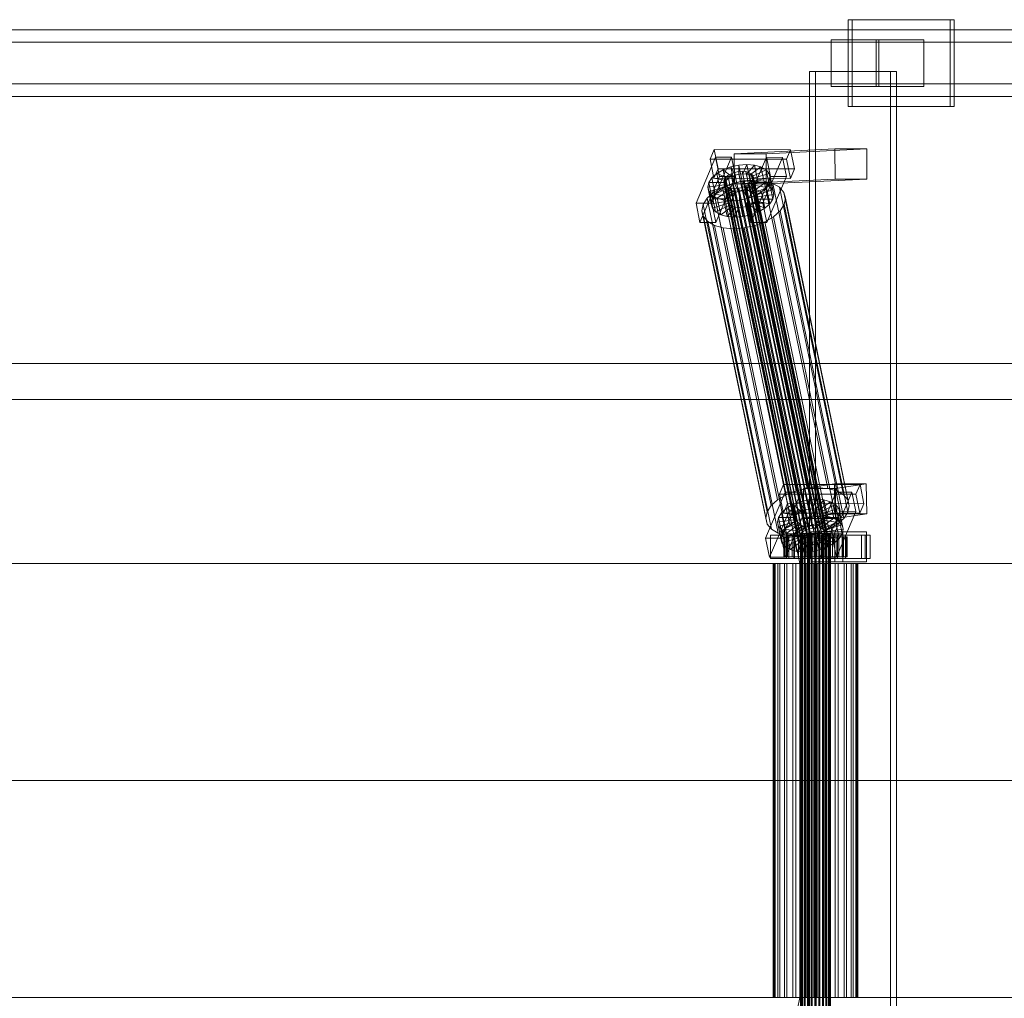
# Model space of a CAD drawing. Header units: millimetres. Extents: x -3490 to 61924, y -72580 to 6847.
# Tile 527 of 656: x 22094 to 22685, y -18130 to -17544. Entities that reach past the tile are written whole.
import ezdxf

# ---------------------------------------------------------------- set-up
doc = ezdxf.new("R2010")
doc.units = ezdxf.units.MM
doc.layers.add('superior_C02', color=7, linetype='Continuous', lineweight=0)

msp = doc.modelspace()

# ---------------------------------------------------------------- linework, layer by layer
at = {"layer": 'superior_C02'}
for p, q in [((22651.994, -17544), (22590.903, -17544)), ((22590.903, -17544), (22590.903, -17596)), ((22593.287, -17544), (22590.903, -17544)), ((22593.287, -17596), (22593.287, -17544)), ((22593.287, -17544), (22654.378, -17544)), ((22651.994, -17596), (22651.994, -17544)), ((22651.994, -17544), (22654.378, -17544)), ((22654.378, -17544), (22654.378, -17596)), ((22775.666, -17550), (21630.207, -17550)), ((21642.129, -17550), (22787.589, -17550)), ((22830.806, -17550), (21685.346, -17550)), ((21700.249, -17550), (22845.709, -17550)), ((22836.081, -17557.5), (21633.991, -17557.5)), ((21638.344, -17557.5), (22840.434, -17557.5)), ((22609.387, -17556), (22580.751, -17556)), ((22580.751, -17556), (22580.751, -17584)), ((22607.726, -17556), (22580.751, -17556)), ((22607.726, -17584), (22607.726, -17556)), ((22607.726, -17556), (22636.363, -17556)), ((22609.387, -17584), (22609.387, -17556)), ((22609.387, -17556), (22636.363, -17556)), ((22636.363, -17556), (22636.363, -17584)), ((22616.334, -17575), (22567.843, -17575)), ((22567.843, -17575), (22567.843, -18425)), ((22571.419, -17575), (22567.843, -17575)), ((22571.419, -18425), (22571.419, -17575)), ((22571.419, -17575), (22619.91, -17575)), ((22616.334, -18425), (22616.334, -17575)), ((22616.334, -17575), (22619.91, -17575)), ((22619.91, -17575), (22619.91, -18425)), ((21633.991, -17582.5), (22836.081, -17582.5)), ((21638.344, -17582.5), (22840.434, -17582.5)), ((22580.751, -17584), (22609.387, -17584)), ((22580.751, -17584), (22607.726, -17584)), ((22636.363, -17584), (22607.726, -17584)), ((22636.363, -17584), (22609.387, -17584)), ((21630.207, -17590), (22775.666, -17590)), ((21642.129, -17590), (22787.589, -17590)), ((21685.346, -17590), (22830.806, -17590)), ((21700.249, -17590), (22845.709, -17590)), ((22590.903, -17596), (22651.994, -17596)), ((22590.903, -17596), (22593.287, -17596)), ((22654.378, -17596), (22593.287, -17596)), ((22654.378, -17596), (22651.994, -17596)), ((22510.565, -17621.857), (22508.117, -17627.592)), ((22512.945, -17633.325), (22510.565, -17621.857)), ((22510.565, -17621.857), (22556.383, -17621.914)), ((22583.026, -17621.488), (22522.633, -17624.356)), ((22541.723, -17624.356), (22602.116, -17621.488)), ((22553.935, -17627.65), (22556.383, -17621.914)), ((22556.383, -17621.914), (22558.763, -17633.382)), ((22583.101, -17639.486), (22583.026, -17621.488)), ((22583.026, -17621.488), (22602.116, -17621.488)), ((22602.116, -17621.488), (22602.192, -17639.486)), ((22511.47, -17626.449), (22499.719, -17653.98)), ((22553.935, -17627.65), (22508.117, -17627.592)), ((22508.117, -17627.592), (22510.497, -17639.061)), ((22509.265, -17653.992), (22521.015, -17626.461)), ((22513.85, -17637.917), (22511.47, -17626.449)), ((22511.47, -17626.449), (22521.015, -17626.461)), ((22521.015, -17626.461), (22523.396, -17637.929)), ((22541.723, -17624.356), (22522.633, -17624.356)), ((22522.633, -17624.356), (22522.709, -17642.354)), ((22542.015, -17626.487), (22530.265, -17654.019)), ((22539.81, -17654.031), (22551.561, -17626.499)), ((22541.799, -17642.354), (22541.723, -17624.356)), ((22544.396, -17637.955), (22542.015, -17626.487)), ((22542.015, -17626.487), (22551.561, -17626.499)), ((22551.561, -17626.499), (22553.941, -17637.967)), ((22556.315, -17639.118), (22553.935, -17627.65)), ((22510.497, -17639.061), (22512.945, -17633.325)), ((22512.184, -17636.164), (22516.03, -17633.91)), ((22558.763, -17633.382), (22512.945, -17633.325)), ((22516.03, -17633.91), (22520.525, -17632.183)), ((22516.03, -17633.91), (22521.049, -17637.975)), ((22518.07, -17643.74), (22516.03, -17633.91)), ((22520.525, -17632.183), (22525.364, -17631.1)), ((22520.525, -17632.183), (22523.178, -17637.157)), ((22522.566, -17642.013), (22520.525, -17632.183)), ((22522.838, -17635.518), (22525.13, -17635.005)), ((22525.13, -17635.005), (22527.429, -17634.832)), ((22569.505, -17848.804), (22525.13, -17635.005)), ((22525.364, -17631.1), (22530.217, -17630.735)), ((22525.364, -17631.1), (22525.47, -17636.643)), ((22527.404, -17640.93), (22525.364, -17631.1)), ((22527.429, -17634.832), (22529.577, -17635.011)), ((22571.804, -17848.631), (22527.429, -17634.832)), ((22530.217, -17630.735), (22527.769, -17636.47)), ((22529.577, -17635.011), (22531.429, -17635.529)), ((22573.952, -17848.809), (22529.577, -17635.011)), ((22534.752, -17631.112), (22529.917, -17636.649)), ((22532.257, -17640.564), (22530.217, -17630.735)), ((22530.217, -17630.735), (22534.752, -17631.112)), ((22538.662, -17632.206), (22531.769, -17637.167)), ((22541.679, -17633.943), (22533.198, -17637.99)), ((22536.792, -17640.942), (22534.752, -17631.112)), ((22534.752, -17631.112), (22538.662, -17632.206)), ((22540.702, -17642.036), (22538.662, -17632.206)), ((22538.662, -17632.206), (22541.679, -17633.943)), ((22543.719, -17643.772), (22541.679, -17633.943)), ((22541.679, -17633.943), (22543.598, -17636.203)), ((22558.763, -17633.382), (22556.315, -17639.118)), ((22502.1, -17665.449), (22513.85, -17637.917)), ((22507.429, -17641.61), (22509.251, -17638.79)), ((22509.251, -17638.79), (22512.184, -17636.164)), ((22509.251, -17638.79), (22517.837, -17640.286)), ((22511.291, -17648.62), (22509.251, -17638.79)), ((22510.497, -17639.061), (22556.315, -17639.118)), ((22523.396, -17637.929), (22511.645, -17665.461)), ((22512.184, -17636.164), (22519.227, -17639.042)), ((22514.225, -17645.994), (22512.184, -17636.164)), ((22523.396, -17637.929), (22513.85, -17637.917)), ((22516.357, -17641.32), (22516.634, -17639.983)), ((22516.634, -17639.983), (22517.497, -17638.648)), ((22561.01, -17853.782), (22516.634, -17639.983)), ((22517.837, -17640.286), (22516.974, -17641.622)), ((22517.497, -17638.648), (22518.887, -17637.404)), ((22561.873, -17852.446), (22517.497, -17638.648)), ((22519.227, -17639.042), (22517.837, -17640.286)), ((22517.837, -17640.286), (22519.878, -17650.116)), ((22518.887, -17637.404), (22520.709, -17636.336)), ((22563.262, -17851.202), (22518.887, -17637.404)), ((22521.049, -17637.975), (22519.227, -17639.042)), ((22519.227, -17639.042), (22521.267, -17648.872)), ((22520.709, -17636.336), (22522.838, -17635.518)), ((22565.084, -17850.135), (22520.709, -17636.336)), ((22523.178, -17637.157), (22521.049, -17637.975)), ((22521.049, -17637.975), (22523.089, -17647.804)), ((22521.548, -17642.107), (22528.017, -17640.659)), ((22527.404, -17640.93), (22522.566, -17642.013)), ((22583.101, -17639.486), (22522.709, -17642.354)), ((22567.213, -17849.317), (22522.838, -17635.518)), ((22525.47, -17636.643), (22523.178, -17637.157)), ((22523.178, -17637.157), (22525.218, -17646.986)), ((22527.769, -17636.47), (22525.47, -17636.643)), ((22525.47, -17636.643), (22527.51, -17646.473)), ((22532.257, -17640.564), (22527.404, -17640.93)), ((22527.51, -17646.473), (22527.404, -17640.93)), ((22527.769, -17636.47), (22529.809, -17646.3)), ((22529.917, -17636.649), (22527.769, -17636.47)), ((22528.017, -17640.659), (22534.504, -17640.17)), ((22566.271, -17824.968), (22528.017, -17640.659)), ((22529.809, -17646.3), (22532.257, -17640.564)), ((22529.917, -17636.649), (22531.957, -17646.479)), ((22531.769, -17637.167), (22529.917, -17636.649)), ((22531.429, -17635.529), (22532.858, -17636.352)), ((22575.804, -17849.328), (22531.429, -17635.529)), ((22531.769, -17637.167), (22533.809, -17646.997)), ((22533.198, -17637.99), (22531.769, -17637.167)), ((22531.957, -17646.479), (22536.792, -17640.942)), ((22536.792, -17640.942), (22532.257, -17640.564)), ((22532.645, -17665.487), (22544.396, -17637.955)), ((22532.858, -17636.352), (22533.767, -17637.422)), ((22577.233, -17850.15), (22532.858, -17636.352)), ((22533.816, -17640.005), (22532.953, -17641.341)), ((22533.198, -17637.99), (22535.238, -17647.82)), ((22534.107, -17639.061), (22533.198, -17637.99)), ((22533.767, -17637.422), (22534.094, -17638.668)), ((22578.142, -17851.221), (22533.767, -17637.422)), ((22534.094, -17638.668), (22533.816, -17640.005)), ((22533.816, -17640.005), (22578.192, -17853.804)), ((22578.469, -17852.467), (22534.094, -17638.668)), ((22543.598, -17636.203), (22534.107, -17639.061)), ((22534.107, -17639.061), (22536.147, -17648.891)), ((22534.434, -17640.307), (22534.107, -17639.061)), ((22534.156, -17641.643), (22534.434, -17640.307)), ((22544.288, -17638.834), (22534.434, -17640.307)), ((22534.434, -17640.307), (22536.474, -17650.137)), ((22534.504, -17640.17), (22540.567, -17640.674)), ((22572.758, -17824.479), (22534.504, -17640.17)), ((22540.702, -17642.036), (22536.792, -17640.942)), ((22540.567, -17640.674), (22545.793, -17642.137)), ((22578.822, -17824.984), (22540.567, -17640.674)), ((22602.192, -17639.486), (22541.799, -17642.354)), ((22553.941, -17637.967), (22542.191, -17665.499)), ((22545.638, -17646.033), (22543.598, -17636.203)), ((22543.598, -17636.203), (22544.288, -17638.834)), ((22544.288, -17638.834), (22543.702, -17641.655)), ((22546.328, -17648.664), (22544.288, -17638.834)), ((22553.941, -17637.967), (22544.396, -17637.955)), ((22602.192, -17639.486), (22583.101, -17639.486)), ((22506.843, -17644.431), (22507.429, -17641.61)), ((22506.843, -17644.431), (22516.697, -17642.958)), ((22507.533, -17647.062), (22506.843, -17644.431)), ((22508.883, -17654.261), (22506.843, -17644.431)), ((22507.429, -17641.61), (22516.974, -17641.622)), ((22509.469, -17651.44), (22507.429, -17641.61)), ((22507.533, -17647.062), (22517.024, -17644.204)), ((22509.452, -17649.322), (22517.933, -17645.275)), ((22510.397, -17647.428), (22515.538, -17644.416)), ((22514.225, -17645.994), (22511.291, -17648.62)), ((22512.469, -17651.059), (22519.362, -17646.098)), ((22518.07, -17643.74), (22514.225, -17645.994)), ((22521.267, -17648.872), (22514.225, -17645.994)), ((22515.538, -17644.416), (22521.548, -17642.107)), ((22553.793, -17828.725), (22515.538, -17644.416)), ((22516.684, -17642.566), (22516.357, -17641.32)), ((22560.732, -17855.119), (22516.357, -17641.32)), ((22516.379, -17652.153), (22521.214, -17646.616)), ((22517.593, -17643.637), (22516.684, -17642.566)), ((22561.059, -17856.365), (22516.684, -17642.566)), ((22516.974, -17641.622), (22516.697, -17642.958)), ((22516.697, -17642.958), (22517.024, -17644.204)), ((22516.697, -17642.958), (22518.737, -17652.788)), ((22516.974, -17641.622), (22519.015, -17651.452)), ((22517.024, -17644.204), (22517.933, -17645.275)), ((22517.024, -17644.204), (22519.064, -17654.034)), ((22519.022, -17644.459), (22517.593, -17643.637)), ((22561.968, -17857.435), (22517.593, -17643.637)), ((22517.933, -17645.275), (22519.362, -17646.098)), ((22517.933, -17645.275), (22519.973, -17655.105)), ((22522.566, -17642.013), (22518.07, -17643.74)), ((22523.089, -17647.804), (22518.07, -17643.74)), ((22520.874, -17644.978), (22519.022, -17644.459)), ((22563.397, -17858.258), (22519.022, -17644.459)), ((22519.362, -17646.098), (22521.214, -17646.616)), ((22519.362, -17646.098), (22521.402, -17655.927)), ((22523.022, -17645.156), (22520.874, -17644.978)), ((22565.249, -17858.776), (22520.874, -17644.978)), ((22520.914, -17652.53), (22523.362, -17646.795)), ((22521.214, -17646.616), (22523.362, -17646.795)), ((22521.214, -17646.616), (22523.254, -17656.446)), ((22559.803, -17826.416), (22521.548, -17642.107)), ((22525.218, -17646.986), (22522.566, -17642.013)), ((22522.709, -17642.354), (22541.799, -17642.354)), ((22525.321, -17644.983), (22523.022, -17645.156)), ((22567.398, -17858.955), (22523.022, -17645.156)), ((22523.362, -17646.795), (22525.661, -17646.622)), ((22523.362, -17646.795), (22525.402, -17656.624)), ((22525.218, -17646.986), (22527.51, -17646.473)), ((22527.613, -17644.47), (22525.321, -17644.983)), ((22569.696, -17858.782), (22525.321, -17644.983)), ((22525.661, -17646.622), (22527.953, -17646.108)), ((22525.767, -17652.165), (22525.661, -17646.622)), ((22525.661, -17646.622), (22527.701, -17656.451)), ((22527.51, -17646.473), (22529.809, -17646.3)), ((22529.742, -17643.652), (22527.613, -17644.47)), ((22571.988, -17858.269), (22527.613, -17644.47)), ((22527.953, -17646.108), (22530.082, -17645.29)), ((22530.605, -17651.082), (22527.953, -17646.108)), ((22527.953, -17646.108), (22529.993, -17655.938)), ((22531.564, -17642.585), (22529.742, -17643.652)), ((22574.118, -17857.451), (22529.742, -17643.652)), ((22529.809, -17646.3), (22531.957, -17646.479)), ((22530.082, -17645.29), (22531.904, -17644.223)), ((22535.101, -17649.355), (22530.082, -17645.29)), ((22530.082, -17645.29), (22532.122, -17655.12)), ((22532.953, -17641.341), (22531.564, -17642.585)), ((22575.939, -17856.383), (22531.564, -17642.585)), ((22531.904, -17644.223), (22533.293, -17642.979)), ((22538.946, -17647.101), (22531.904, -17644.223)), ((22531.904, -17644.223), (22533.944, -17654.053)), ((22531.957, -17646.479), (22533.809, -17646.997)), ((22577.329, -17855.139), (22532.953, -17641.341)), ((22533.293, -17642.979), (22534.156, -17641.643)), ((22541.88, -17644.475), (22533.293, -17642.979)), ((22533.293, -17642.979), (22535.334, -17652.809)), ((22533.809, -17646.997), (22540.702, -17642.036)), ((22534.156, -17641.643), (22543.702, -17641.655)), ((22536.197, -17651.473), (22534.156, -17641.643)), ((22535.238, -17647.82), (22543.719, -17643.772)), ((22536.147, -17648.891), (22545.638, -17646.033)), ((22541.88, -17644.475), (22538.946, -17647.101)), ((22543.719, -17643.772), (22540.702, -17642.036)), ((22543.702, -17641.655), (22541.88, -17644.475)), ((22543.92, -17654.305), (22541.88, -17644.475)), ((22543.702, -17641.655), (22545.742, -17651.485)), ((22545.638, -17646.033), (22543.719, -17643.772)), ((22546.328, -17648.664), (22545.638, -17646.033)), ((22545.793, -17642.137), (22549.827, -17644.459)), ((22584.048, -17826.446), (22545.793, -17642.137)), ((22549.827, -17644.459), (22552.392, -17647.481)), ((22588.081, -17828.768), (22549.827, -17644.459)), ((22504.04, -17654.709), (22506.476, -17650.939)), ((22506.476, -17650.939), (22510.397, -17647.428)), ((22544.73, -17835.248), (22506.476, -17650.939)), ((22509.452, -17649.322), (22507.533, -17647.062)), ((22509.573, -17656.892), (22507.533, -17647.062)), ((22509.469, -17651.44), (22508.883, -17654.261)), ((22512.469, -17651.059), (22509.452, -17649.322)), ((22511.492, -17659.152), (22509.452, -17649.322)), ((22511.291, -17648.62), (22509.469, -17651.44)), ((22519.015, -17651.452), (22509.469, -17651.44)), ((22548.652, -17831.737), (22510.397, -17647.428)), ((22519.878, -17650.116), (22511.291, -17648.62)), ((22516.379, -17652.153), (22512.469, -17651.059)), ((22514.509, -17660.889), (22512.469, -17651.059)), ((22520.914, -17652.53), (22516.379, -17652.153)), ((22518.419, -17661.983), (22516.379, -17652.153)), ((22518.737, -17652.788), (22519.015, -17651.452)), ((22519.015, -17651.452), (22519.878, -17650.116)), ((22519.878, -17650.116), (22521.267, -17648.872)), ((22525.767, -17652.165), (22520.914, -17652.53)), ((22522.954, -17662.36), (22520.914, -17652.53)), ((22521.267, -17648.872), (22523.089, -17647.804)), ((22523.089, -17647.804), (22525.218, -17646.986)), ((22530.605, -17651.082), (22525.767, -17652.165)), ((22527.807, -17661.995), (22525.767, -17652.165)), ((22535.101, -17649.355), (22530.605, -17651.082)), ((22532.646, -17660.912), (22530.605, -17651.082)), ((22533.809, -17646.997), (22535.238, -17647.82)), ((22538.946, -17647.101), (22535.101, -17649.355)), ((22537.141, -17659.184), (22535.101, -17649.355)), ((22535.238, -17647.82), (22536.147, -17648.891)), ((22536.197, -17651.473), (22535.334, -17652.809)), ((22536.147, -17648.891), (22536.474, -17650.137)), ((22536.474, -17650.137), (22536.197, -17651.473)), ((22545.742, -17651.485), (22536.197, -17651.473)), ((22536.474, -17650.137), (22546.328, -17648.664)), ((22540.987, -17656.931), (22538.946, -17647.101)), ((22543.92, -17654.305), (22545.742, -17651.485)), ((22545.742, -17651.485), (22546.328, -17648.664)), ((22552.392, -17647.481), (22553.314, -17650.998)), ((22590.647, -17831.79), (22552.392, -17647.481)), ((22553.314, -17650.998), (22552.531, -17654.769)), ((22591.569, -17835.307), (22553.314, -17650.998)), ((22509.265, -17653.992), (22499.719, -17653.98)), ((22499.719, -17653.98), (22502.1, -17665.449)), ((22503.257, -17658.48), (22504.04, -17654.709)), ((22504.179, -17661.997), (22503.257, -17658.48)), ((22541.512, -17842.789), (22503.257, -17658.48)), ((22542.295, -17839.018), (22504.04, -17654.709)), ((22518.737, -17652.788), (22508.883, -17654.261)), ((22508.883, -17654.261), (22509.573, -17656.892)), ((22511.645, -17665.461), (22509.265, -17653.992)), ((22519.064, -17654.034), (22509.573, -17656.892)), ((22509.573, -17656.892), (22511.492, -17659.152)), ((22519.973, -17655.105), (22511.492, -17659.152)), ((22521.402, -17655.927), (22514.509, -17660.889)), ((22523.254, -17656.446), (22518.419, -17661.983)), ((22519.064, -17654.034), (22518.737, -17652.788)), ((22519.973, -17655.105), (22519.064, -17654.034)), ((22521.402, -17655.927), (22519.973, -17655.105)), ((22523.254, -17656.446), (22521.402, -17655.927)), ((22525.402, -17656.624), (22522.954, -17662.36)), ((22525.402, -17656.624), (22523.254, -17656.446)), ((22527.701, -17656.451), (22525.402, -17656.624)), ((22529.993, -17655.938), (22527.701, -17656.451)), ((22527.701, -17656.451), (22527.807, -17661.995)), ((22532.122, -17655.12), (22529.993, -17655.938)), ((22529.993, -17655.938), (22532.646, -17660.912)), ((22539.81, -17654.031), (22530.265, -17654.019)), ((22530.265, -17654.019), (22532.645, -17665.487)), ((22533.944, -17654.053), (22532.122, -17655.12)), ((22532.122, -17655.12), (22537.141, -17659.184)), ((22535.334, -17652.809), (22533.944, -17654.053)), ((22533.944, -17654.053), (22540.987, -17656.931)), ((22535.334, -17652.809), (22543.92, -17654.305)), ((22537.141, -17659.184), (22540.987, -17656.931)), ((22542.191, -17665.499), (22539.81, -17654.031)), ((22540.987, -17656.931), (22543.92, -17654.305)), ((22550.096, -17658.539), (22546.174, -17662.05)), ((22552.531, -17654.769), (22550.096, -17658.539)), ((22588.35, -17842.848), (22550.096, -17658.539)), ((22552.531, -17654.769), (22590.786, -17839.078)), ((22506.745, -17665.019), (22504.179, -17661.997)), ((22542.434, -17846.306), (22504.179, -17661.997)), ((22511.492, -17659.152), (22514.509, -17660.889)), ((22514.509, -17660.889), (22518.419, -17661.983)), ((22518.419, -17661.983), (22522.954, -17662.36)), ((22522.954, -17662.36), (22527.807, -17661.995)), ((22527.807, -17661.995), (22532.646, -17660.912)), ((22532.646, -17660.912), (22537.141, -17659.184)), ((22546.174, -17662.05), (22541.033, -17665.062)), ((22584.429, -17846.359), (22546.174, -17662.05)), ((22502.1, -17665.449), (22511.645, -17665.461)), ((22510.778, -17667.341), (22506.745, -17665.019)), ((22544.999, -17849.328), (22506.745, -17665.019)), ((22516.004, -17668.803), (22510.778, -17667.341)), ((22549.033, -17851.65), (22510.778, -17667.341)), ((22522.068, -17669.308), (22516.004, -17668.803)), ((22554.259, -17853.113), (22516.004, -17668.803)), ((22528.555, -17668.819), (22522.068, -17669.308)), ((22560.322, -17853.617), (22522.068, -17669.308)), ((22535.024, -17667.371), (22528.555, -17668.819)), ((22566.81, -17853.128), (22528.555, -17668.819)), ((22532.645, -17665.487), (22542.191, -17665.499)), ((22541.033, -17665.062), (22535.024, -17667.371)), ((22573.278, -17851.68), (22535.024, -17667.371)), ((22579.288, -17849.371), (22541.033, -17665.062)), ((15575.415, -17750), (24634.01, -17750)), ((24635.508, -17750), (15576.913, -17750)), ((21968.557, -17771.702), (22541.592, -17771.702)), ((22543.371, -17771.702), (21970.336, -17771.702)), ((22541.592, -17771.702), (22561.995, -17870)), ((22541.592, -17771.702), (22543.371, -17771.702)), ((22541.592, -17771.702), (22971.369, -17771.702)), ((22563.773, -17870), (22543.371, -17771.702)), ((22973.147, -17771.702), (22543.371, -17771.702)), ((22552.22, -17822.549), (22549.772, -17828.285)), ((22554.6, -17834.017), (22552.22, -17822.549)), ((22552.22, -17822.549), (22598.038, -17822.606)), ((22582.711, -17822.189), (22564.202, -17825.057)), ((22582.959, -17840.17), (22582.711, -17822.189)), ((22582.711, -17822.189), (22601.802, -17822.189)), ((22583.293, -17825.057), (22601.802, -17822.189)), ((22595.59, -17828.342), (22598.038, -17822.606)), ((22598.038, -17822.606), (22600.418, -17834.074)), ((22601.802, -17822.189), (22602.049, -17840.17)), ((22553.125, -17827.141), (22541.374, -17854.673)), ((22553.793, -17828.725), (22548.652, -17831.737)), ((22595.59, -17828.342), (22549.772, -17828.285)), ((22549.772, -17828.285), (22552.152, -17839.753)), ((22550.92, -17854.685), (22562.671, -17827.153)), ((22555.505, -17838.609), (22553.125, -17827.141)), ((22553.125, -17827.141), (22562.671, -17827.153)), ((22559.803, -17826.416), (22553.793, -17828.725)), ((22566.271, -17824.968), (22559.803, -17826.416)), ((22562.671, -17827.153), (22565.051, -17838.621)), ((22583.293, -17825.057), (22564.202, -17825.057)), ((22564.202, -17825.057), (22564.45, -17843.038)), ((22572.758, -17824.479), (22566.271, -17824.968)), ((22583.671, -17827.179), (22571.92, -17854.711)), ((22578.822, -17824.984), (22572.758, -17824.479)), ((22584.048, -17826.446), (22578.822, -17824.984)), ((22581.466, -17854.723), (22593.216, -17827.191)), ((22583.54, -17843.038), (22583.293, -17825.057)), ((22586.051, -17838.647), (22583.671, -17827.179)), ((22583.671, -17827.179), (22593.216, -17827.191)), ((22588.081, -17828.768), (22584.048, -17826.446)), ((22590.647, -17831.79), (22588.081, -17828.768)), ((22593.216, -17827.191), (22595.596, -17838.659)), ((22597.97, -17839.81), (22595.59, -17828.342)), ((22544.73, -17835.248), (22542.295, -17839.018)), ((22548.652, -17831.737), (22544.73, -17835.248)), ((22552.152, -17839.753), (22554.6, -17834.017)), ((22553.84, -17836.856), (22557.685, -17834.603)), ((22600.418, -17834.074), (22554.6, -17834.017)), ((22557.685, -17834.603), (22562.18, -17832.875)), ((22557.685, -17834.603), (22562.704, -17838.667)), ((22559.725, -17844.433), (22557.685, -17834.603)), ((22562.18, -17832.875), (22567.019, -17831.792)), ((22562.18, -17832.875), (22564.833, -17837.849)), ((22564.221, -17842.705), (22562.18, -17832.875)), ((22567.019, -17831.792), (22571.872, -17831.427)), ((22567.019, -17831.792), (22567.125, -17837.336)), ((22569.06, -17841.622), (22567.019, -17831.792)), ((22571.872, -17831.427), (22569.424, -17837.163)), ((22576.407, -17831.804), (22571.572, -17837.341)), ((22573.912, -17841.257), (22571.872, -17831.427)), ((22571.872, -17831.427), (22576.407, -17831.804)), ((22580.317, -17832.898), (22573.424, -17837.86)), ((22583.334, -17834.635), (22574.853, -17838.682)), ((22578.448, -17841.634), (22576.407, -17831.804)), ((22576.407, -17831.804), (22580.317, -17832.898)), ((22582.357, -17842.728), (22580.317, -17832.898)), ((22580.317, -17832.898), (22583.334, -17834.635)), ((22585.374, -17844.465), (22583.334, -17834.635)), ((22583.334, -17834.635), (22585.253, -17836.895)), ((22591.569, -17835.307), (22590.647, -17831.79)), ((22590.786, -17839.078), (22591.569, -17835.307)), ((22600.418, -17834.074), (22597.97, -17839.81)), ((22542.295, -17839.018), (22541.512, -17842.789)), ((22543.755, -17866.141), (22555.505, -17838.609)), ((22549.084, -17842.302), (22550.906, -17839.482)), ((22550.906, -17839.482), (22553.84, -17836.856)), ((22550.906, -17839.482), (22559.493, -17840.978)), ((22552.946, -17849.312), (22550.906, -17839.482)), ((22552.152, -17839.753), (22597.97, -17839.81)), ((22565.051, -17838.621), (22553.3, -17866.153)), ((22553.84, -17836.856), (22560.882, -17839.734)), ((22555.88, -17846.686), (22553.84, -17836.856)), ((22565.051, -17838.621), (22555.505, -17838.609)), ((22559.493, -17840.978), (22558.63, -17842.314)), ((22560.882, -17839.734), (22559.493, -17840.978)), ((22559.493, -17840.978), (22561.533, -17850.808)), ((22562.704, -17838.667), (22560.882, -17839.734)), ((22560.882, -17839.734), (22562.922, -17849.564)), ((22564.833, -17837.849), (22562.704, -17838.667)), ((22562.704, -17838.667), (22564.744, -17848.497)), ((22569.06, -17841.622), (22564.221, -17842.705)), ((22582.959, -17840.17), (22564.45, -17843.038)), ((22567.125, -17837.336), (22564.833, -17837.849)), ((22564.833, -17837.849), (22566.873, -17847.679)), ((22569.424, -17837.163), (22567.125, -17837.336)), ((22567.125, -17837.336), (22569.165, -17847.165)), ((22573.912, -17841.257), (22569.06, -17841.622)), ((22569.165, -17847.165), (22569.06, -17841.622)), ((22569.424, -17837.163), (22571.464, -17846.992)), ((22571.572, -17837.341), (22569.424, -17837.163)), ((22571.464, -17846.992), (22573.912, -17841.257)), ((22571.572, -17837.341), (22573.612, -17847.171)), ((22573.424, -17837.86), (22571.572, -17837.341)), ((22573.424, -17837.86), (22575.464, -17847.689)), ((22574.853, -17838.682), (22573.424, -17837.86)), ((22578.448, -17841.634), (22573.912, -17841.257)), ((22574.3, -17866.179), (22586.051, -17838.647)), ((22574.853, -17838.682), (22576.893, -17848.512)), ((22575.762, -17839.753), (22574.853, -17838.682)), ((22585.253, -17836.895), (22575.762, -17839.753)), ((22575.762, -17839.753), (22577.802, -17849.583)), ((22576.089, -17840.999), (22575.762, -17839.753)), ((22575.811, -17842.335), (22576.089, -17840.999)), ((22585.943, -17839.526), (22576.089, -17840.999)), ((22576.089, -17840.999), (22578.129, -17850.829)), ((22602.049, -17840.17), (22582.959, -17840.17)), ((22602.049, -17840.17), (22583.54, -17843.038)), ((22595.596, -17838.659), (22583.846, -17866.191)), ((22587.293, -17846.725), (22585.253, -17836.895)), ((22585.253, -17836.895), (22585.943, -17839.526)), ((22585.943, -17839.526), (22585.357, -17842.347)), ((22587.983, -17849.356), (22585.943, -17839.526)), ((22595.596, -17838.659), (22586.051, -17838.647)), ((22588.35, -17842.848), (22590.786, -17839.078)), ((22541.512, -17842.789), (22542.434, -17846.306)), ((22542.434, -17846.306), (22544.999, -17849.328)), ((22548.498, -17845.123), (22549.084, -17842.302)), ((22548.498, -17845.123), (22558.352, -17843.65)), ((22549.188, -17847.754), (22548.498, -17845.123)), ((22550.538, -17854.953), (22548.498, -17845.123)), ((22549.084, -17842.302), (22558.63, -17842.314)), ((22551.124, -17852.132), (22549.084, -17842.302)), ((22549.188, -17847.754), (22558.679, -17844.897)), ((22551.107, -17850.015), (22559.588, -17845.967)), ((22555.88, -17846.686), (22552.946, -17849.312)), ((22554.124, -17851.751), (22561.017, -17846.79)), ((22559.725, -17844.433), (22555.88, -17846.686)), ((22562.922, -17849.564), (22555.88, -17846.686)), ((22558.034, -17852.845), (22562.869, -17847.308)), ((22558.63, -17842.314), (22558.352, -17843.65)), ((22558.352, -17843.65), (22558.679, -17844.897)), ((22558.352, -17843.65), (22560.392, -17853.48)), ((22558.63, -17842.314), (22560.67, -17852.144)), ((22558.679, -17844.897), (22559.588, -17845.967)), ((22558.679, -17844.897), (22560.719, -17854.726)), ((22559.588, -17845.967), (22561.017, -17846.79)), ((22559.588, -17845.967), (22561.628, -17855.797)), ((22564.221, -17842.705), (22559.725, -17844.433)), ((22564.744, -17848.497), (22559.725, -17844.433)), ((22561.017, -17846.79), (22562.869, -17847.308)), ((22561.017, -17846.79), (22563.057, -17856.62)), ((22562.569, -17853.223), (22565.017, -17847.487)), ((22562.869, -17847.308), (22565.017, -17847.487)), ((22562.869, -17847.308), (22564.909, -17857.138)), ((22566.873, -17847.679), (22564.221, -17842.705)), ((22564.45, -17843.038), (22583.54, -17843.038)), ((22565.017, -17847.487), (22567.316, -17847.314)), ((22565.017, -17847.487), (22567.058, -17857.317)), ((22566.873, -17847.679), (22569.165, -17847.165)), ((22567.316, -17847.314), (22569.608, -17846.801)), ((22567.422, -17852.857), (22567.316, -17847.314)), ((22567.316, -17847.314), (22569.356, -17857.144)), ((22569.165, -17847.165), (22571.464, -17846.992)), ((22569.608, -17846.801), (22571.737, -17845.983)), ((22572.261, -17851.774), (22569.608, -17846.801)), ((22569.608, -17846.801), (22571.648, -17856.631)), ((22571.464, -17846.992), (22573.612, -17847.171)), ((22571.737, -17845.983), (22573.559, -17844.915)), ((22576.756, -17850.047), (22571.737, -17845.983)), ((22571.737, -17845.983), (22573.778, -17855.812)), ((22573.559, -17844.915), (22574.948, -17843.671)), ((22580.601, -17847.793), (22573.559, -17844.915)), ((22573.559, -17844.915), (22575.599, -17854.745)), ((22573.612, -17847.171), (22578.448, -17841.634)), ((22573.612, -17847.171), (22575.464, -17847.689)), ((22574.948, -17843.671), (22575.811, -17842.335)), ((22583.535, -17845.167), (22574.948, -17843.671)), ((22574.948, -17843.671), (22576.989, -17853.501)), ((22575.464, -17847.689), (22582.357, -17842.728)), ((22575.811, -17842.335), (22585.357, -17842.347)), ((22577.852, -17852.165), (22575.811, -17842.335)), ((22576.893, -17848.512), (22585.374, -17844.465)), ((22577.802, -17849.583), (22587.293, -17846.725)), ((22582.357, -17842.728), (22578.448, -17841.634)), ((22579.288, -17849.371), (22584.429, -17846.359)), ((22583.535, -17845.167), (22580.601, -17847.793)), ((22585.374, -17844.465), (22582.357, -17842.728)), ((22585.357, -17842.347), (22583.535, -17845.167)), ((22585.575, -17854.997), (22583.535, -17845.167)), ((22584.429, -17846.359), (22588.35, -17842.848)), ((22585.357, -17842.347), (22587.397, -17852.177)), ((22587.293, -17846.725), (22585.374, -17844.465)), ((22587.983, -17849.356), (22587.293, -17846.725)), ((22553.989, -17853), (22544.443, -17853)), ((22544.443, -17853), (22544.443, -17867)), ((22558.75, -17853), (22544.443, -17853)), ((22544.999, -17849.328), (22549.033, -17851.65)), ((22549.033, -17851.65), (22554.259, -17853.113)), ((22551.107, -17850.015), (22549.188, -17847.754)), ((22551.229, -17857.584), (22549.188, -17847.754)), ((22551.124, -17852.132), (22550.538, -17854.953)), ((22554.124, -17851.751), (22551.107, -17850.015)), ((22553.147, -17859.844), (22551.107, -17850.015)), ((22552.946, -17849.312), (22551.124, -17852.132)), ((22560.67, -17852.144), (22551.124, -17852.132)), ((22561.533, -17850.808), (22552.946, -17849.312)), ((22553.989, -17867), (22553.989, -17853)), ((22553.989, -17853), (22568.295, -17853)), ((22558.034, -17852.845), (22554.124, -17851.751)), ((22556.164, -17861.581), (22554.124, -17851.751)), ((22554.259, -17853.113), (22560.322, -17853.617)), ((22601.108, -17853), (22555.29, -17853)), ((22555.29, -17853), (22555.29, -17867)), ((22558.27, -17853), (22555.29, -17853)), ((22562.569, -17853.223), (22558.034, -17852.845)), ((22560.074, -17862.675), (22558.034, -17852.845)), ((22558.27, -17867), (22558.27, -17853)), ((22558.27, -17853), (22604.089, -17853)), ((22558.75, -17867), (22558.75, -17853)), ((22558.75, -17853), (22568.295, -17853)), ((22560.322, -17853.617), (22566.81, -17853.128)), ((22560.392, -17853.48), (22560.67, -17852.144)), ((22560.67, -17852.144), (22561.533, -17850.808)), ((22561.873, -17852.446), (22561.01, -17853.782)), ((22561.533, -17850.808), (22562.922, -17849.564)), ((22563.262, -17851.202), (22561.873, -17852.446)), ((22562.563, -17852), (22562.351, -17852)), ((22562.351, -17852), (22562.753, -17852)), ((22562.351, -18148), (22562.351, -17852)), ((22563.372, -17852), (22562.563, -17852)), ((22562.563, -18148), (22562.563, -17852)), ((22567.422, -17852.857), (22562.569, -17853.223)), ((22564.609, -17863.052), (22562.569, -17853.223)), ((22562.753, -17852), (22563.74, -17852)), ((22562.753, -18148), (22562.753, -17852)), ((22562.922, -17849.564), (22564.744, -17848.497)), ((22565.084, -17850.135), (22563.262, -17851.202)), ((22564.725, -17852), (22563.372, -17852)), ((22563.372, -18148), (22563.372, -17852)), ((22563.74, -17852), (22565.245, -17852)), ((22563.74, -18148), (22563.74, -17852)), ((22566.529, -17852), (22564.725, -17852)), ((22564.725, -18148), (22564.725, -17852)), ((22564.744, -17848.497), (22566.873, -17847.679)), ((22567.213, -17849.317), (22565.084, -17850.135)), ((22565.245, -17852), (22567.166, -17852)), ((22565.245, -18148), (22565.245, -17852)), ((22568.661, -17852), (22566.529, -17852)), ((22566.529, -18148), (22566.529, -17852)), ((22566.81, -17853.128), (22573.278, -17851.68)), ((22567.166, -17852), (22569.371, -17852)), ((22567.166, -18148), (22567.166, -17852)), ((22569.505, -17848.804), (22567.213, -17849.317)), ((22572.261, -17851.774), (22567.422, -17852.857)), ((22569.462, -17862.687), (22567.422, -17852.857)), ((22568.295, -17853), (22568.295, -17867)), ((22587.745, -17851), (22568.654, -17851)), ((22568.654, -17851), (22568.654, -17869)), ((22582.841, -17851), (22568.654, -17851)), ((22570.976, -17852), (22568.661, -17852)), ((22568.661, -18148), (22568.661, -17852)), ((22569.371, -17852), (22571.711, -17852)), ((22569.371, -18148), (22569.371, -17852)), ((22571.804, -17848.631), (22569.505, -17848.804)), ((22573.316, -17852), (22570.976, -17852)), ((22570.976, -18148), (22570.976, -17852)), ((22571.711, -17852), (22574.026, -17852)), ((22571.711, -18148), (22571.711, -17852)), ((22573.952, -17848.809), (22571.804, -17848.631)), ((22576.756, -17850.047), (22572.261, -17851.774)), ((22574.301, -17861.604), (22572.261, -17851.774)), ((22573.278, -17851.68), (22579.288, -17849.371)), ((22575.522, -17852), (22573.316, -17852)), ((22573.316, -18148), (22573.316, -17852)), ((22575.804, -17849.328), (22573.952, -17848.809)), ((22574.026, -17852), (22576.158, -17852)), ((22574.026, -18148), (22574.026, -17852)), ((22584.534, -17853), (22574.989, -17853)), ((22574.989, -17853), (22574.989, -17867)), ((22589.295, -17853), (22574.989, -17853)), ((22575.464, -17847.689), (22576.893, -17848.512)), ((22577.443, -17852), (22575.522, -17852)), ((22575.522, -18148), (22575.522, -17852)), ((22577.233, -17850.15), (22575.804, -17849.328)), ((22576.158, -17852), (22577.962, -17852)), ((22576.158, -18148), (22576.158, -17852)), ((22580.601, -17847.793), (22576.756, -17850.047)), ((22578.796, -17859.877), (22576.756, -17850.047)), ((22576.893, -17848.512), (22577.802, -17849.583)), ((22577.852, -17852.165), (22576.989, -17853.501)), ((22578.142, -17851.221), (22577.233, -17850.15)), ((22578.948, -17852), (22577.443, -17852)), ((22577.443, -18148), (22577.443, -17852)), ((22577.802, -17849.583), (22578.129, -17850.829)), ((22578.129, -17850.829), (22577.852, -17852.165)), ((22587.397, -17852.177), (22577.852, -17852.165)), ((22577.962, -17852), (22579.315, -17852)), ((22577.962, -18148), (22577.962, -17852)), ((22578.129, -17850.829), (22587.983, -17849.356)), ((22578.469, -17852.467), (22578.142, -17851.221)), ((22578.192, -17853.804), (22578.469, -17852.467)), ((22579.935, -17852), (22578.948, -17852)), ((22578.948, -18148), (22578.948, -17852)), ((22579.315, -17852), (22580.125, -17852)), ((22579.315, -18148), (22579.315, -17852)), ((22580.336, -17852), (22579.935, -17852)), ((22579.935, -17852), (22579.935, -18148)), ((22580.125, -17852), (22580.336, -17852)), ((22580.125, -18148), (22580.125, -17852)), ((22580.336, -18148), (22580.336, -17852)), ((22582.642, -17857.623), (22580.601, -17847.793)), ((22582.841, -17869), (22582.841, -17851)), ((22582.841, -17851), (22601.932, -17851)), ((22584.534, -17867), (22584.534, -17853)), ((22584.534, -17853), (22598.841, -17853)), ((22585.575, -17854.997), (22587.397, -17852.177)), ((22587.397, -17852.177), (22587.983, -17849.356)), ((22587.745, -17869), (22587.745, -17851)), ((22587.745, -17851), (22601.932, -17851)), ((22589.295, -17867), (22589.295, -17853)), ((22589.295, -17853), (22598.841, -17853)), ((22598.841, -17853), (22598.841, -17867)), ((22601.108, -17867), (22601.108, -17853)), ((22601.108, -17853), (22604.089, -17853)), ((22601.932, -17851), (22601.932, -17869)), ((22604.089, -17853), (22604.089, -17867)), ((22550.92, -17854.685), (22541.374, -17854.673)), ((22541.374, -17854.673), (22543.755, -17866.141)), ((22560.392, -17853.48), (22550.538, -17854.953)), ((22550.538, -17854.953), (22551.229, -17857.584)), ((22553.3, -17866.153), (22550.92, -17854.685)), ((22560.719, -17854.726), (22551.229, -17857.584)), ((22551.229, -17857.584), (22553.147, -17859.844)), ((22552.806, -17854), (22552.36, -17854)), ((22552.36, -17854), (22562.351, -17854)), ((22552.36, -17866), (22552.36, -17854)), ((22552.36, -17854), (22553.207, -17854)), ((22554.515, -17854), (22552.806, -17854)), ((22552.806, -17854), (22562.563, -17854)), ((22552.806, -17866), (22552.806, -17854)), ((22561.628, -17855.797), (22553.147, -17859.844)), ((22553.207, -17854), (22562.753, -17854)), ((22553.207, -17866), (22553.207, -17854)), ((22553.207, -17854), (22555.291, -17854)), ((22557.371, -17854), (22554.515, -17854)), ((22554.515, -17854), (22563.372, -17854)), ((22554.515, -17866), (22554.515, -17854)), ((22555.291, -17854), (22563.74, -17854)), ((22555.291, -17866), (22555.291, -17854)), ((22555.291, -17854), (22558.469, -17854)), ((22563.057, -17856.62), (22556.164, -17861.581)), ((22561.18, -17854), (22557.371, -17854)), ((22557.371, -17854), (22564.725, -17854)), ((22557.371, -17866), (22557.371, -17854)), ((22558.469, -17854), (22565.245, -17854)), ((22558.469, -17866), (22558.469, -17854)), ((22558.469, -17854), (22562.524, -17854)), ((22564.909, -17857.138), (22560.074, -17862.675)), ((22560.719, -17854.726), (22560.392, -17853.48)), ((22561.628, -17855.797), (22560.719, -17854.726)), ((22561.01, -17853.782), (22560.732, -17855.119)), ((22560.732, -17855.119), (22561.059, -17856.365)), ((22561.059, -17856.365), (22561.968, -17857.435)), ((22565.681, -17854), (22561.18, -17854)), ((22561.18, -17854), (22566.529, -17854)), ((22561.18, -17866), (22561.18, -17854)), ((22563.057, -17856.62), (22561.628, -17855.797)), ((22561.968, -17857.435), (22563.397, -17858.258)), ((22562.351, -17854), (22562.563, -17854)), ((22562.351, -17854), (22562.351, -17866)), ((22562.753, -17854), (22562.351, -17854)), ((22562.524, -17854), (22567.166, -17854)), ((22562.524, -17866), (22562.524, -17854)), ((22562.524, -17854), (22567.18, -17854)), ((22562.563, -17854), (22563.372, -17854)), ((22562.563, -17854), (22562.563, -17866)), ((22562.753, -17854), (22562.753, -17866)), ((22563.74, -17854), (22562.753, -17854)), ((22564.909, -17857.138), (22563.057, -17856.62)), ((22563.372, -17854), (22564.725, -17854)), ((22563.372, -17854), (22563.372, -17866)), ((22563.397, -17858.258), (22565.249, -17858.776)), ((22563.74, -17854), (22563.74, -17866)), ((22565.245, -17854), (22563.74, -17854)), ((22567.058, -17857.317), (22564.609, -17863.052)), ((22564.725, -17854), (22566.529, -17854)), ((22564.725, -17854), (22564.725, -17866)), ((22567.058, -17857.317), (22564.909, -17857.138)), ((22565.245, -17854), (22565.245, -17866)), ((22567.166, -17854), (22565.245, -17854)), ((22565.249, -17858.776), (22567.398, -17858.955)), ((22570.568, -17854), (22565.681, -17854)), ((22565.681, -17854), (22568.661, -17854)), ((22565.681, -17866), (22565.681, -17854)), ((22566.529, -17854), (22568.661, -17854)), ((22566.529, -17854), (22566.529, -17866)), ((22569.356, -17857.144), (22567.058, -17857.317)), ((22567.166, -17854), (22567.166, -17866)), ((22569.371, -17854), (22567.166, -17854)), ((22567.18, -17854), (22569.371, -17854)), ((22567.18, -17866), (22567.18, -17854)), ((22567.18, -17854), (22572.12, -17854)), ((22567.398, -17858.955), (22569.696, -17858.782)), ((22568.661, -17854), (22570.976, -17854)), ((22568.661, -17854), (22568.661, -17866)), ((22571.648, -17856.631), (22569.356, -17857.144)), ((22569.356, -17857.144), (22569.462, -17862.687)), ((22569.371, -17854), (22569.371, -17866)), ((22571.711, -17854), (22569.371, -17854)), ((22569.696, -17858.782), (22571.988, -17858.269)), ((22575.508, -17854), (22570.568, -17854)), ((22570.568, -17854), (22570.976, -17854)), ((22570.568, -17866), (22570.568, -17854)), ((22570.976, -17854), (22573.316, -17854)), ((22570.976, -17854), (22570.976, -17866)), ((22573.778, -17855.812), (22571.648, -17856.631)), ((22571.648, -17856.631), (22574.301, -17861.604)), ((22572.12, -17854), (22571.711, -17854)), ((22571.711, -17854), (22571.711, -17866)), ((22574.026, -17854), (22571.711, -17854)), ((22581.466, -17854.723), (22571.92, -17854.711)), ((22571.92, -17854.711), (22574.3, -17866.179)), ((22571.988, -17858.269), (22574.118, -17857.451)), ((22572.12, -17866), (22572.12, -17854)), ((22572.12, -17854), (22577.007, -17854)), ((22575.508, -17854), (22573.316, -17854)), ((22573.316, -17854), (22575.522, -17854)), ((22573.316, -17854), (22573.316, -17866)), ((22575.599, -17854.745), (22573.778, -17855.812)), ((22573.778, -17855.812), (22578.796, -17859.877)), ((22577.007, -17854), (22574.026, -17854)), ((22574.026, -17854), (22574.026, -17866)), ((22576.158, -17854), (22574.026, -17854)), ((22574.118, -17857.451), (22575.939, -17856.383)), ((22580.164, -17854), (22575.508, -17854)), ((22575.508, -17866), (22575.508, -17854)), ((22580.164, -17854), (22575.522, -17854)), ((22575.522, -17854), (22577.443, -17854)), ((22575.522, -17854), (22575.522, -17866)), ((22576.989, -17853.501), (22575.599, -17854.745)), ((22575.599, -17854.745), (22582.642, -17857.623)), ((22575.939, -17856.383), (22577.329, -17855.139)), ((22581.508, -17854), (22576.158, -17854)), ((22576.158, -17854), (22576.158, -17866)), ((22577.962, -17854), (22576.158, -17854)), ((22576.989, -17853.501), (22585.575, -17854.997)), ((22577.007, -17866), (22577.007, -17854)), ((22577.007, -17854), (22581.508, -17854)), ((22577.329, -17855.139), (22578.192, -17853.804)), ((22584.219, -17854), (22577.443, -17854)), ((22577.443, -17854), (22578.948, -17854)), ((22577.443, -17854), (22577.443, -17866)), ((22585.316, -17854), (22577.962, -17854)), ((22577.962, -17854), (22577.962, -17866)), ((22579.315, -17854), (22577.962, -17854)), ((22578.796, -17859.877), (22582.642, -17857.623)), ((22587.397, -17854), (22578.948, -17854)), ((22578.948, -17854), (22579.935, -17854)), ((22578.948, -17854), (22578.948, -17866)), ((22588.173, -17854), (22579.315, -17854)), ((22579.315, -17854), (22579.315, -17866)), ((22580.125, -17854), (22579.315, -17854)), ((22579.935, -17854), (22589.48, -17854)), ((22579.935, -17866), (22579.935, -17854)), ((22579.935, -17854), (22580.336, -17854)), ((22589.882, -17854), (22580.125, -17854)), ((22580.125, -17854), (22580.125, -17866)), ((22580.336, -17854), (22580.125, -17854)), ((22584.219, -17854), (22580.164, -17854)), ((22580.164, -17866), (22580.164, -17854)), ((22590.328, -17854), (22580.336, -17854)), ((22580.336, -17854), (22580.336, -17866)), ((22583.846, -17866.191), (22581.466, -17854.723)), ((22581.508, -17866), (22581.508, -17854)), ((22581.508, -17854), (22585.316, -17854)), ((22582.642, -17857.623), (22585.575, -17854.997)), ((22587.397, -17854), (22584.219, -17854)), ((22584.219, -17866), (22584.219, -17854)), ((22585.316, -17866), (22585.316, -17854)), ((22585.316, -17854), (22588.173, -17854)), ((22589.48, -17854), (22587.397, -17854)), ((22587.397, -17866), (22587.397, -17854)), ((22588.173, -17866), (22588.173, -17854)), ((22588.173, -17854), (22589.882, -17854)), ((22589.48, -17854), (22589.48, -17866)), ((22590.328, -17854), (22589.48, -17854)), ((22589.882, -17866), (22589.882, -17854)), ((22589.882, -17854), (22590.328, -17854)), ((22590.328, -17866), (22590.328, -17854)), ((22553.147, -17859.844), (22556.164, -17861.581)), ((22556.164, -17861.581), (22560.074, -17862.675)), ((22560.074, -17862.675), (22564.609, -17863.052)), ((22564.609, -17863.052), (22569.462, -17862.687)), ((22569.462, -17862.687), (22574.301, -17861.604)), ((22574.301, -17861.604), (22578.796, -17859.877)), ((21988.96, -17870), (22561.995, -17870)), ((22563.773, -17870), (21990.738, -17870)), ((22543.755, -17866.141), (22553.3, -17866.153)), ((22544.443, -17867), (22553.989, -17867)), ((22544.443, -17867), (22558.75, -17867)), ((22546.561, -17870), (22545.965, -17870)), ((22545.965, -17870), (22547.098, -17870)), ((22545.965, -18130), (22545.965, -17870)), ((22548.847, -17870), (22546.561, -17870)), ((22546.561, -18130), (22546.561, -17870)), ((22547.098, -17870), (22549.884, -17870)), ((22547.098, -18130), (22547.098, -17870)), ((22552.665, -17870), (22548.847, -17870)), ((22548.847, -18130), (22548.847, -17870)), ((22549.884, -17870), (22554.132, -17870)), ((22549.884, -18130), (22549.884, -17870)), ((22562.351, -17866), (22552.36, -17866)), ((22552.36, -17866), (22552.806, -17866)), ((22553.207, -17866), (22552.36, -17866)), ((22557.756, -17870), (22552.665, -17870)), ((22552.665, -18130), (22552.665, -17870)), ((22562.563, -17866), (22552.806, -17866)), ((22552.806, -17866), (22554.515, -17866)), ((22562.753, -17866), (22553.207, -17866)), ((22555.291, -17866), (22553.207, -17866)), ((22568.295, -17867), (22553.989, -17867)), ((22554.132, -17870), (22559.553, -17870)), ((22554.132, -18130), (22554.132, -17870)), ((22563.372, -17866), (22554.515, -17866)), ((22554.515, -17866), (22557.371, -17866)), ((22555.29, -17867), (22601.108, -17867)), ((22555.29, -17867), (22558.27, -17867)), ((22563.74, -17866), (22555.291, -17866)), ((22558.469, -17866), (22555.291, -17866)), ((22564.725, -17866), (22557.371, -17866)), ((22557.371, -17866), (22561.18, -17866)), ((22563.773, -17870), (22557.756, -17870)), ((22557.756, -18130), (22557.756, -17870)), ((22604.089, -17867), (22558.27, -17867)), ((22565.245, -17866), (22558.469, -17866)), ((22562.524, -17866), (22558.469, -17866)), ((22568.295, -17867), (22558.75, -17867)), ((22559.553, -17870), (22565.777, -17870)), ((22559.553, -18130), (22559.553, -17870)), ((22566.529, -17866), (22561.18, -17866)), ((22561.18, -17866), (22565.681, -17866)), ((22561.995, -17870), (22561.995, -18000)), ((22561.995, -17870), (22991.771, -17870)), ((22562.563, -17866), (22562.351, -17866)), ((22562.351, -17866), (22562.753, -17866)), ((22567.166, -17866), (22562.524, -17866)), ((22567.18, -17866), (22562.524, -17866)), ((22563.372, -17866), (22562.563, -17866)), ((22562.753, -17866), (22563.74, -17866)), ((22564.725, -17866), (22563.372, -17866)), ((22563.74, -17866), (22565.245, -17866)), ((22563.773, -18000), (22563.773, -17870)), ((22993.55, -17870), (22563.773, -17870)), ((22570.307, -17870), (22563.773, -17870)), ((22563.773, -18130), (22563.773, -17870)), ((22566.529, -17866), (22564.725, -17866)), ((22565.245, -17866), (22567.166, -17866)), ((22568.661, -17866), (22565.681, -17866)), ((22565.681, -17866), (22570.568, -17866)), ((22565.777, -17870), (22572.381, -17870)), ((22565.777, -18130), (22565.777, -17870)), ((22568.661, -17866), (22566.529, -17866)), ((22567.166, -17866), (22569.371, -17866)), ((22569.371, -17866), (22567.18, -17866)), ((22572.12, -17866), (22567.18, -17866)), ((22568.654, -17869), (22587.745, -17869)), ((22582.841, -17869), (22568.654, -17869)), ((22570.976, -17866), (22568.661, -17866)), ((22569.371, -17866), (22571.711, -17866)), ((22576.91, -17870), (22570.307, -17870)), ((22570.307, -18130), (22570.307, -17870)), ((22570.976, -17866), (22570.568, -17866)), ((22570.568, -17866), (22575.508, -17866)), ((22573.316, -17866), (22570.976, -17866)), ((22571.711, -17866), (22572.12, -17866)), ((22571.711, -17866), (22574.026, -17866)), ((22577.007, -17866), (22572.12, -17866)), ((22572.381, -17870), (22578.914, -17870)), ((22572.381, -18130), (22572.381, -17870)), ((22575.522, -17866), (22573.316, -17866)), ((22573.316, -17866), (22575.508, -17866)), ((22574.026, -17866), (22577.007, -17866)), ((22574.026, -17866), (22576.158, -17866)), ((22574.3, -17866.179), (22583.846, -17866.191)), ((22574.989, -17867), (22584.534, -17867)), ((22574.989, -17867), (22589.295, -17867)), ((22575.508, -17866), (22580.164, -17866)), ((22577.443, -17866), (22575.522, -17866)), ((22575.522, -17866), (22580.164, -17866)), ((22576.158, -17866), (22581.508, -17866)), ((22576.158, -17866), (22577.962, -17866)), ((22583.135, -17870), (22576.91, -17870)), ((22576.91, -18130), (22576.91, -17870)), ((22581.508, -17866), (22577.007, -17866)), ((22578.948, -17866), (22577.443, -17866)), ((22577.443, -17866), (22584.219, -17866)), ((22577.962, -17866), (22585.316, -17866)), ((22577.962, -17866), (22579.315, -17866)), ((22578.914, -17870), (22584.932, -17870)), ((22578.914, -18130), (22578.914, -17870)), ((22579.935, -17866), (22578.948, -17866)), ((22578.948, -17866), (22587.397, -17866)), ((22579.315, -17866), (22588.173, -17866)), ((22579.315, -17866), (22580.125, -17866)), ((22589.48, -17866), (22579.935, -17866)), ((22580.336, -17866), (22579.935, -17866)), ((22580.125, -17866), (22589.882, -17866)), ((22580.125, -17866), (22580.336, -17866)), ((22580.164, -17866), (22584.219, -17866)), ((22580.336, -17866), (22590.328, -17866)), ((22585.316, -17866), (22581.508, -17866)), ((22601.932, -17869), (22582.841, -17869)), ((22588.556, -17870), (22583.135, -17870)), ((22583.135, -18130), (22583.135, -17870)), ((22584.219, -17866), (22587.397, -17866)), ((22598.841, -17867), (22584.534, -17867)), ((22584.932, -17870), (22590.023, -17870)), ((22584.932, -18130), (22584.932, -17870)), ((22588.173, -17866), (22585.316, -17866)), ((22587.397, -17866), (22589.48, -17866)), ((22601.932, -17869), (22587.745, -17869)), ((22589.882, -17866), (22588.173, -17866)), ((22592.804, -17870), (22588.556, -17870)), ((22588.556, -18130), (22588.556, -17870)), ((22598.841, -17867), (22589.295, -17867)), ((22589.48, -17866), (22590.328, -17866)), ((22590.328, -17866), (22589.882, -17866)), ((22590.023, -17870), (22593.841, -17870)), ((22590.023, -18130), (22590.023, -17870)), ((22595.589, -17870), (22592.804, -17870)), ((22592.804, -18130), (22592.804, -17870)), ((22593.841, -17870), (22596.126, -17870)), ((22593.841, -18130), (22593.841, -17870)), ((22596.723, -17870), (22595.589, -17870)), ((22595.589, -17870), (22595.589, -18130)), ((22596.126, -17870), (22596.723, -17870)), ((22596.126, -18130), (22596.126, -17870)), ((22596.723, -18130), (22596.723, -17870)), ((22604.089, -17867), (22601.108, -17867)), ((21988.96, -18000), (22561.995, -18000)), ((22563.773, -18000), (21990.738, -18000)), ((22561.995, -18000), (22561.995, -18130)), ((22561.995, -18000), (22991.771, -18000)), ((22563.773, -18130), (22563.773, -18000)), ((22993.55, -18000), (22563.773, -18000)), ((21988.96, -18130), (22561.995, -18130)), ((22563.773, -18130), (21990.738, -18130)), ((22561.995, -18130), (22541.592, -18228.298)), ((22543.371, -18228.298), (22563.773, -18130)), ((22547.098, -18130), (22545.965, -18130)), ((22545.965, -18130), (22546.561, -18130)), ((22546.561, -18130), (22548.847, -18130)), ((22549.884, -18130), (22547.098, -18130)), ((22548.847, -18130), (22552.665, -18130)), ((22554.132, -18130), (22549.884, -18130)), ((22552.665, -18130), (22557.756, -18130)), ((22559.553, -18130), (22554.132, -18130)), ((22557.756, -18130), (22563.773, -18130)), ((22565.777, -18130), (22559.553, -18130)), ((22561.995, -18130), (22991.771, -18130)), ((22993.55, -18130), (22563.773, -18130)), ((22563.773, -18130), (22570.307, -18130)), ((22572.381, -18130), (22565.777, -18130)), ((22570.307, -18130), (22576.91, -18130)), ((22578.914, -18130), (22572.381, -18130)), ((22576.91, -18130), (22583.135, -18130)), ((22584.932, -18130), (22578.914, -18130)), ((22583.135, -18130), (22588.556, -18130)), ((22590.023, -18130), (22584.932, -18130)), ((22588.556, -18130), (22592.804, -18130)), ((22593.841, -18130), (22590.023, -18130)), ((22592.804, -18130), (22595.589, -18130)), ((22596.126, -18130), (22593.841, -18130)), ((22595.589, -18130), (22596.723, -18130)), ((22596.723, -18130), (22596.126, -18130))]:
    msp.add_line(p, q, dxfattribs=at)

doc.saveas('drawing.dxf')
